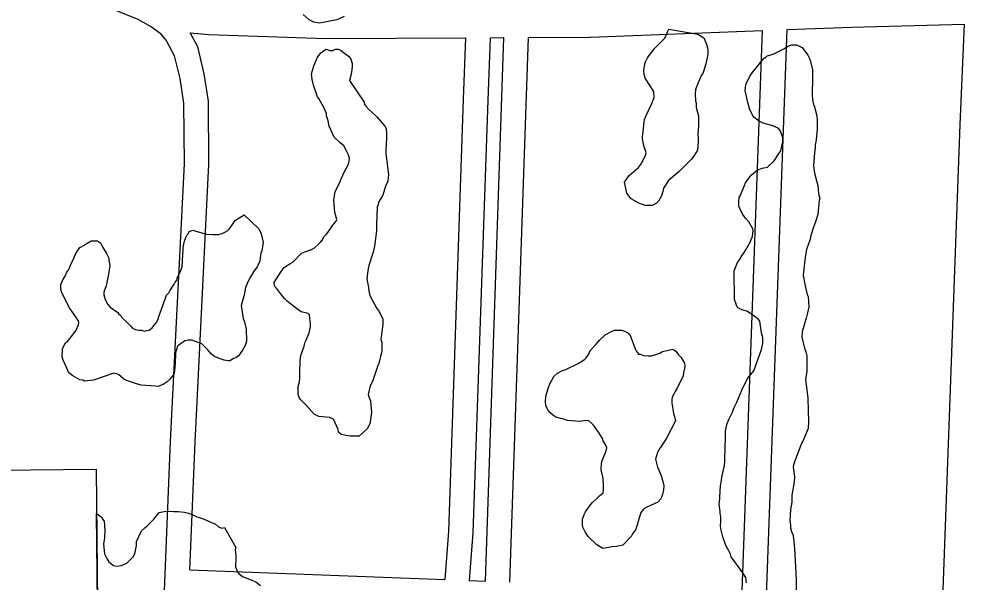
# Model space of a CAD drawing. Extents: x 3677843 to 3715951, y 511991 to 537744.
# Drawn here: x 3700134 to 3701289, y 520951 to 521638 of the extents above; entities that cross this region are included whole.
import ezdxf

# ---------------------------------------------------------------- set-up
doc = ezdxf.new("R2010")
doc.units = 0
for name, color, linetype in [('V-ANNO-SYMB', 7, 'Continuous'), ('V-ROAD-CNTR', 7, 'Continuous'), ('V-SITE-VEGE', 7, 'Continuous')]:
    doc.layers.add(name, color=color, linetype=linetype)

msp = doc.modelspace()

# ---------------------------------------------------------------- linework, layer by layer
at = {"layer": 'V-ANNO-SYMB'}
msp.add_lwpolyline([(3687883.4, 520947), (3700228.3, 521088.8), (3700261.6, 518197.4), (3687916.7, 518055.5)], close=True, dxfattribs=at)
at = {"layer": 'V-ROAD-CNTR'}
for points in [[(3700297.7, 520585.2), (3700297.7, 520585.2), (3700319.3, 521123.1), (3700336.2, 521461.6), (3700335.7, 521535.6), (3700331.1, 521565.7), (3700324.3, 521593.5), (3700314, 521612.4), (3700308.2, 521619.2), (3700295.6, 521628.9), (3700279.6, 521637.7), (3700231.2, 521657.1), (3700202, 521673), (3700170.7, 521688.6), (3700132, 521704.3), (3700092.1, 521723.2), (3700062.3, 521739.9), (3700032.4, 521759.5), (3699970.2, 521794.7)], [(3700832, 521616.1), (3701042.6, 521624.3)], [(3700993.8, 519542.9), (3701018.4, 520262.6), (3701039.7, 520722.3), (3701072.6, 521625.4)], [(3701017.6, 520939.9), (3701042.6, 521624.3)], [(3701072.6, 521625.4), (3701151.7, 521628.5), (3701288.9, 521631.9)], [(3701288.9, 521631.9), (3701283.8, 521509.4), (3701263.1, 520952.3), (3701235.8, 520233.9)], [(3700343, 520966.1), (3700349.3, 521121.8), (3700366.2, 521461), (3700365.7, 521538), (3700360.5, 521571.5), (3700352.5, 521604.4), (3700343.2, 521621.5)], [(3700343.2, 521621.5), (3700366.1, 521619.4), (3700509.2, 521614.6), (3700679.6, 521615.4)], [(3700679.6, 521615.4), (3700676.8, 521540.5), (3700658.8, 521012.8), (3700654.3, 520954)], [(3700709.7, 521615.5), (3700706.8, 521539.4), (3700688.7, 521011.1), (3700684.3, 520952.9)], [(3700726.1, 521615.6), (3700703.6, 520952.1)], [(3700709.7, 521615.5), (3700726.1, 521615.6)], [(3700756.2, 521615.7), (3700733.6, 520950.9)], [(3700756.2, 521615.7), (3700831.5, 521616.1)], [(3700343, 520966.1), (3700654.3, 520954)], [(3700684.3, 520952.9), (3700703.6, 520952.1)]]:
    msp.add_lwpolyline(points, dxfattribs=at)
at = {"layer": 'V-SITE-VEGE'}
for p, q in [((3700230.3, 520915.2), (3700229, 521034.1)), ((3700229, 521034.1), (3700230.7, 521033.3)), ((3700298.9, 521027.8), (3700305.4, 521036)), ((3700305.4, 521036), (3700311.4, 521037.1)), ((3700311.4, 521037.1), (3700318.4, 521037.7)), ((3700318.4, 521037.7), (3700322.8, 521037.2)), ((3700322.8, 521037.2), (3700328.8, 521037.2)), ((3700328.8, 521037.2), (3700332.1, 521036.7)), ((3700332.1, 521036.7), (3700336.4, 521036.2)), ((3700336.4, 521036.2), (3700341.4, 521035.1)), ((3700341.4, 521035.1), (3700345.7, 521033.5)), ((3700230.7, 521033.3), (3700235, 521030.1)), ((3700235, 521030.1), (3700236.7, 521027.3)), ((3700236.7, 521027.3), (3700238.3, 521025.2)), ((3700238.3, 521025.2), (3700239, 521014.3)), ((3700291.3, 521020.1), (3700298.9, 521027.8)), ((3700345.7, 521033.5), (3700349, 521031.9)), ((3700349, 521031.9), (3700352.9, 521030.3)), ((3700352.9, 521030.3), (3700360.5, 521027.6)), ((3700360.5, 521027.6), (3700366.5, 521024.9)), ((3700366.5, 521024.9), (3700374.2, 521021.7)), ((3700239, 521014.3), (3700238.5, 521005)), ((3700277.8, 521000.3), (3700283.7, 521013.5)), ((3700283.7, 521013.5), (3700288, 521017.3)), ((3700288, 521017.3), (3700291.3, 521020.1)), ((3700374.2, 521021.7), (3700378, 521018.5)), ((3700378, 521018.5), (3700381.8, 521016.8)), ((3700381.8, 521016.8), (3700385.1, 521017.4)), ((3700385.1, 521017.4), (3700398.9, 520993)), ((3700238.5, 521005), (3700237.4, 520997.3)), ((3700277.8, 520995.4), (3700277.8, 521000.3)), ((3700237.4, 520997.3), (3700238.6, 520985.4)), ((3700275.7, 520985.6), (3700277.8, 520995.4)), ((3700398.9, 520993), (3700398.4, 520990.8)), ((3700398.4, 520990.8), (3700399, 520982.6)), ((3700238.6, 520985.4), (3700241.4, 520979.9)), ((3700241.4, 520979.9), (3700244.1, 520975.6)), ((3700266, 520974.1), (3700273.5, 520981.8)), ((3700273.5, 520981.8), (3700275.7, 520985.6)), ((3700399, 520976.6), (3700398.5, 520973.9)), ((3700399, 520982.6), (3700399, 520976.6)), ((3700244.1, 520975.6), (3700249.6, 520971.2)), ((3700249.6, 520971.2), (3700252.9, 520970.2)), ((3700252.9, 520970.2), (3700258.9, 520971.3)), ((3700258.9, 520971.3), (3700262.1, 520972.4)), ((3700262.1, 520972.4), (3700266, 520974.1)), ((3700398.5, 520973.9), (3700398.5, 520969.5)), ((3700398.5, 520969.5), (3700401.3, 520963.5)), ((3700401.3, 520963.5), (3700402.9, 520961.3)), ((3700402.9, 520961.3), (3700407.3, 520957.6)), ((3700407.3, 520957.6), (3700417.7, 520953.8)), ((3700417.7, 520953.8), (3700421.5, 520952.2)), ((3700421.5, 520952.2), (3700423.7, 520951.1)), ((3700423.7, 520951.1), (3700429.2, 520946.8))]:
    msp.add_line(p, q, dxfattribs=at)
for points in [[(3700531.6, 521641.3), (3700522.3, 521637.4), (3700501.1, 521633.4), (3700494.5, 521634.5), (3700488.5, 521637.2), (3700481.4, 521643.7)], [(3700502.8, 521366.2), (3700504.4, 521368.4), (3700507.1, 521372.7), (3700509.8, 521375.5), (3700511.5, 521377.7), (3700517.4, 521386.5), (3700521.7, 521391.4), (3700522.3, 521393.6), (3700520, 521402.3), (3700518.8, 521417), (3700520.4, 521427.9), (3700525.8, 521437.8), (3700527.9, 521443.2), (3700531.7, 521452), (3700536.6, 521461.3), (3700537.6, 521464.6), (3700538.1, 521468.4), (3700536.5, 521473.3), (3700534.8, 521476.6), (3700531, 521483.6), (3700526, 521487.4), (3700519.4, 521493.9), (3700513.3, 521507.5), (3700511.7, 521514), (3700510, 521520), (3700510, 521522.8), (3700506.6, 521530.4), (3700500.6, 521541.2), (3700498.9, 521543.4), (3700493.9, 521557.6), (3700492.2, 521564.6), (3700491.6, 521571.2), (3700492.7, 521575.6), (3700494.3, 521581), (3700497.5, 521588.7), (3700498.6, 521590.9), (3700502.9, 521596.9), (3700506.2, 521599.6), (3700509.5, 521601.3), (3700513.8, 521599.7), (3700517.6, 521599.7), (3700520.9, 521601.4), (3700524.2, 521601.4), (3700526.9, 521600.3), (3700530.7, 521597.6), (3700536.8, 521592.8), (3700539.5, 521589.5), (3700541.2, 521584.1), (3700541.2, 521580.8), (3700540.7, 521576.4), (3700540.2, 521573.7), (3700539.7, 521569.3), (3700538.1, 521563.3)], [(3701022.1, 521356.5), (3701027.5, 521365.8), (3701028.6, 521369.1), (3701030.2, 521372.9), (3701031.3, 521380), (3701030.7, 521382.2), (3701025.7, 521390.9), (3701022.4, 521394.7), (3701018, 521400.1), (3701013.6, 521409.9), (3701013.6, 521414.3), (3701014.1, 521420.3), (3701015.2, 521422.5), (3701020.5, 521435), (3701021.6, 521438.3), (3701023.8, 521441.1), (3701028.6, 521447.6), (3701036.2, 521453.7), (3701042.2, 521456.4), (3701048.7, 521457.6), (3701056.9, 521465.3), (3701062.3, 521473.5), (3701065, 521477.3), (3701067.6, 521488.2), (3701067.6, 521493.7), (3701064.3, 521502.4), (3701061.5, 521505.1), (3701055, 521507.8), (3701043.5, 521511), (3701038.6, 521513.7), (3701032, 521518.6), (3701030.9, 521520.7), (3701027, 521527.3), (3701024.8, 521536.5), (3701021.4, 521551.2), (3701022.4, 521558.3), (3701027.3, 521569.3), (3701031.6, 521574.7), (3701033.8, 521576.9), (3701041.9, 521587.3), (3701044.6, 521590.6), (3701046.8, 521591.7), (3701048.4, 521593.4), (3701052.8, 521594.5), (3701056.6, 521595.6), (3701069.6, 521602.3), (3701073.4, 521605), (3701078.3, 521606.7), (3701083.8, 521606.7), (3701087, 521605.6), (3701090.9, 521603.5), (3701098, 521594.3), (3701100.2, 521589.4), (3701103.6, 521576.8), (3701103.7, 521566.5), (3701103.3, 521545.8), (3701103.8, 521539.8), (3701105, 521533.8), (3701106.1, 521531), (3701108.9, 521520.2), (3701109.5, 521515.3), (3701109.5, 521503.8), (3701108, 521490.7), (3701106.9, 521484.1), (3701107, 521480.9), (3701105.9, 521474.9), (3701105.4, 521464.5), (3701104.9, 521459), (3701106.1, 521450.3), (3701110, 521435.1), (3701111.1, 521425.3), (3701112.8, 521419.3), (3701111.7, 521417.1), (3701110.2, 521399.6), (3701107.5, 521390.9), (3701104.9, 521384.3), (3701101.7, 521373.9), (3701100.6, 521369.6), (3701096.3, 521357), (3701094.7, 521347.7), (3701092.7, 521329.1)], [(3700538.1, 521563.3), (3700555.7, 521536.7), (3700556.3, 521534), (3700558.5, 521531.3), (3700561.8, 521527.5), (3700569.4, 521521), (3700571.6, 521518.3), (3700581, 521507.4), (3700582.6, 521504.7), (3700583.2, 521497.6), (3700583.2, 521495.4), (3700582.8, 521484), (3700582.2, 521480.1), (3700582.3, 521473.6), (3700582.9, 521470.9), (3700585.7, 521448.5), (3700584.7, 521440.3), (3700582.5, 521434.9), (3700578.3, 521422.3), (3700576.1, 521419), (3700573.4, 521414.6), (3700572.9, 521411.4), (3700571.8, 521408.6), (3700570.9, 521387.9), (3700570.9, 521379.7), (3700568.3, 521361.1), (3700566.7, 521353.5), (3700561.4, 521337.6), (3700560.3, 521331.1), (3700559.3, 521321.3), (3700561, 521310.4), (3700561.6, 521306), (3700562.7, 521300.6), (3700568.8, 521289.2), (3700571.5, 521284.8), (3700573.2, 521282.6), (3700578.7, 521272.3), (3700578.7, 521265.8), (3700576.1, 521247.2), (3700577.3, 521243.4), (3700577.3, 521232.5), (3700575.7, 521226.5), (3700573.6, 521217.7), (3700572.5, 521215.5), (3700566.1, 521195.9), (3700563.4, 521190.4), (3700560.8, 521180), (3700561.9, 521176.2), (3700563.5, 521171.9), (3700564.7, 521158.2), (3700563.7, 521148.9), (3700562.6, 521144.6), (3700559.9, 521138.6), (3700549.6, 521129.2), (3700538.7, 521129.1), (3700533.8, 521129.7), (3700527.8, 521131.3), (3700524.5, 521134), (3700524, 521137.2), (3700518.4, 521149.7), (3700513.5, 521151.9), (3700500.4, 521152.9), (3700494.9, 521156.1), (3700485, 521167), (3700478.4, 521173.5), (3700476.8, 521175.6), (3700475.1, 521180), (3700475.1, 521189.8), (3700476.7, 521195.3), (3700477.2, 521200.2), (3700477.1, 521205.6), (3700477.6, 521221.5), (3700478.6, 521227.5), (3700482.4, 521239), (3700483.4, 521242.8), (3700485.1, 521246.1), (3700488.8, 521255.4), (3700490.4, 521262.5), (3700490.4, 521265.7), (3700489.2, 521277.2), (3700487.6, 521278.8), (3700478.8, 521280.9), (3700475, 521283.6), (3700467.9, 521289), (3700461.8, 521293.9), (3700458.5, 521297.2), (3700453.6, 521303.1), (3700448.6, 521309.6), (3700446.4, 521312.3), (3700445.9, 521316.7), (3700454.5, 521329.9), (3700458.3, 521334.8), (3700463.2, 521338.1), (3700466.4, 521340.3), (3700469.2, 521342), (3700479.5, 521352.4), (3700483.3, 521354), (3700491.4, 521356.8), (3700495.2, 521359), (3700499.6, 521362.9), (3700502.8, 521366.2)], [(3700240.5, 521353), (3700243.9, 521346.5), (3700243.9, 521343.7), (3700245, 521337.2), (3700243.4, 521326.8), (3700242.4, 521320.8), (3700241.9, 521318.6), (3700240.8, 521312.6), (3700238.7, 521307.2), (3700237.6, 521305), (3700237.6, 521301.7), (3700239.3, 521295.7), (3700242.6, 521289.7), (3700245.4, 521286.5), (3700254.7, 521280), (3700256.3, 521277.8), (3700258.5, 521276.2), (3700259.6, 521274), (3700266.7, 521267.5), (3700270.6, 521263.2), (3700272.8, 521261), (3700276.6, 521259.4), (3700280.4, 521258.4), (3700283.7, 521258.4), (3700287.5, 521257.3), (3700290.3, 521257.9), (3700293, 521258.4), (3700296.8, 521261.2), (3700299.5, 521265), (3700302.2, 521267.8), (3700303.8, 521270.5), (3700305.4, 521276.5), (3700308.1, 521284.2), (3700313.4, 521298.9), (3700314.5, 521301.1), (3700317.2, 521303.9), (3700318.3, 521306.6), (3700323.7, 521314.8), (3700324.8, 521317), (3700326.9, 521319.7), (3700327.5, 521321.9), (3700331.8, 521331.2), (3700333.4, 521335.6), (3700334.4, 521350.3), (3700334.9, 521355.8), (3700334.9, 521359.1), (3700335.4, 521363.4), (3700336.5, 521367.3), (3700338.1, 521371.6), (3700339.7, 521374.9), (3700341.3, 521376.6), (3700341.8, 521378.7), (3700344, 521379.9), (3700346.7, 521380.4), (3700350, 521379.3), (3700357.7, 521377.2), (3700360.9, 521376.1), (3700363.7, 521375.6), (3700370.8, 521375.1), (3700378.4, 521375.2), (3700382.2, 521376.3), (3700386.6, 521378.5), (3700389.3, 521380.2), (3700390.9, 521381.8), (3700398.5, 521392.8), (3700409.3, 521399.4), (3700426.9, 521382.6), (3700428.5, 521379.9), (3700430.2, 521376.1), (3700432.5, 521365.7), (3700430.9, 521355.3), (3700429.8, 521352.6), (3700428.2, 521343.3), (3700427.7, 521341.1), (3700425, 521335.7), (3700420.7, 521329.6), (3700416.9, 521323.6), (3700414.2, 521318.1), (3700411, 521310.5), (3700409.9, 521306.1), (3700409.4, 521301.2), (3700407.8, 521295.7), (3700406.8, 521293), (3700405.7, 521288.6), (3700408, 521272.8), (3700409.6, 521268.5), (3700411.9, 521259.8), (3700412, 521245), (3700410.4, 521239.6), (3700407.1, 521234.1), (3700402.3, 521227), (3700399, 521224.8), (3700396.3, 521223.7), (3700392, 521220.9), (3700389.8, 521220.9), (3700384.9, 521221.9), (3700381.6, 521223), (3700379.4, 521223.5), (3700371.7, 521227.3), (3700369, 521229.5), (3700364.6, 521234.9)], [(3700364.6, 521234.9), (3700357.5, 521241.9), (3700345.4, 521246.2), (3700341.1, 521246.2), (3700336.7, 521245.6), (3700328, 521239), (3700326.4, 521234.7), (3700325.4, 521230.8), (3700325.4, 521228.1), (3700324.4, 521212.3), (3700323.9, 521206.3), (3700322.8, 521204.1), (3700317.9, 521198.1), (3700315.2, 521195.3), (3700310.3, 521192), (3700307.1, 521190.9), (3700304.3, 521189.8), (3700301.1, 521190.3), (3700283.6, 521191.3), (3700276.5, 521193.4), (3700271.6, 521195), (3700265.6, 521197.2), (3700262.3, 521198.8), (3700255.7, 521204.2), (3700250.2, 521205.8), (3700225.2, 521197.4), (3700214.3, 521196.3), (3700212.1, 521197.4), (3700208.3, 521197.9), (3700200.1, 521202.7), (3700195.2, 521206.5), (3700192.4, 521212), (3700188, 521221.7), (3700186.8, 521226.1), (3700187.3, 521235.4), (3700188.4, 521238.7), (3700191.1, 521243), (3700193.3, 521244.7), (3700202.5, 521256.2), (3700204.1, 521258.4), (3700206.8, 521265), (3700207.3, 521267.7), (3700206.7, 521269.9), (3700202.3, 521276.4), (3700195.7, 521285.6), (3700186.3, 521304.1), (3700185.2, 521308.4), (3700185.2, 521314.4), (3700187.9, 521319.9), (3700190.6, 521324.3), (3700192.7, 521329.2), (3700194.3, 521331.4), (3700195.9, 521334.7), (3700197.6, 521338.5), (3700201.3, 521346.2), (3700202.9, 521350.6), (3700205.6, 521355.5), (3700208.3, 521359.3), (3700213.8, 521362.1), (3700217.6, 521364.8), (3700222.5, 521367.6), (3700230.1, 521367.6), (3700232.3, 521366), (3700234.5, 521363.9), (3700236.7, 521359.5), (3700240.5, 521353)], [(3701023.2, 520950.2), (3701022, 520956.7), (3701018.7, 520962.1), (3701004.4, 520981.7), (3701003.3, 520984.9), (3701001.1, 520989.8), (3700997.8, 520995.8), (3700993.9, 521006.1), (3700992.2, 521014.3), (3700991.1, 521019.2), (3700991.6, 521025.8), (3700991.6, 521030.1), (3700991, 521035), (3700991, 521037.2), (3700989.8, 521045.9), (3700990.3, 521053), (3700990.3, 521055.2), (3700991.3, 521068.3), (3700992.4, 521074.9), (3700992.9, 521079.2), (3700996.1, 521093.4), (3700996.6, 521098.9), (3700997, 521117.4), (3700997.5, 521125.1), (3700997.4, 521134.9), (3700997.9, 521137.6), (3700999.5, 521144.7), (3701001.7, 521150.2), (3701006, 521158.4), (3701007.6, 521163.3), (3701011.4, 521170.4), (3701017.3, 521185.2), (3701024.3, 521199.4), (3701031.8, 521208.7), (3701041.5, 521235), (3701043.1, 521242.1), (3701043, 521249.7), (3701041.3, 521255.2), (3701040.8, 521257.9), (3701040.2, 521263.9), (3701039.1, 521269.3), (3701037.4, 521272.1), (3701034.7, 521273.7), (3701031.9, 521275.8), (3701024.3, 521281.2), (3701017.7, 521283.4), (3701015, 521284.5), (3701012.2, 521286.1), (3701010.6, 521288.8), (3701008.4, 521295.9), (3701008.1, 521330.8), (3701011.9, 521341.2), (3701014.6, 521344.5), (3701017.3, 521349.4), (3701019.4, 521352.1), (3701022.1, 521356.5)], [(3701092.7, 521329.1), (3701092.2, 521325.3), (3701095, 521310.6), (3701097.2, 521301.9), (3701098.3, 521299.7), (3701099, 521286.6), (3701097.4, 521279.5), (3701095.8, 521273), (3701091, 521256.6), (3701090.5, 521250), (3701093.8, 521236.4), (3701095.5, 521232.1), (3701096.6, 521227.2), (3701096.7, 521208.1), (3701095.2, 521198.8), (3701098.1, 521175.4), (3701098.2, 521160.1), (3701098.8, 521146.5), (3701098.3, 521138.3), (3701092.9, 521125.7), (3701089.2, 521118), (3701082.7, 521101.1), (3701080.6, 521094), (3701080.1, 521091.3), (3701081.8, 521079.3), (3701081.3, 521073.3), (3701078.6, 521056.9), (3701078.2, 521048.7), (3701076.6, 521039.4), (3701076.1, 521026.3), (3701076.7, 521020.3), (3701076.7, 521017), (3701077.9, 521012.7), (3701079.5, 521008.9), (3701080.6, 521004.5), (3701081.8, 520991.4), (3701083.1, 520962.5), (3701083.7, 520952.2), (3701083.9, 520929.8)], [(3700798.4, 521209.4), (3700802.2, 521210.5), (3700817.4, 521217.7), (3700825, 521222.7), (3700826.6, 521224.3), (3700829.4, 521228.1), (3700832, 521233.6), (3700839.6, 521241.8), (3700843.4, 521246.2), (3700850.5, 521252.8), (3700858.1, 521256.7), (3700861.9, 521258.4), (3700870.1, 521258.4), (3700873.9, 521257.3), (3700877.7, 521255.7), (3700880.5, 521253)], [(3700880.5, 521253), (3700887.1, 521235.6), (3700888.2, 521233.4), (3700891, 521229.1), (3700893.2, 521229.1), (3700897, 521227.5), (3700903, 521227), (3700906.8, 521227), (3700913.3, 521229.2), (3700917.1, 521230.4), (3700920.4, 521232.6), (3700932.9, 521235.4), (3700936.8, 521232.7), (3700940.1, 521228.3), (3700942.8, 521225.6), (3700946.7, 521219.1), (3700947.8, 521215.8), (3700947.8, 521213.7), (3700946.2, 521206.5), (3700945.7, 521202.7), (3700944.1, 521198.9), (3700942.5, 521196.2), (3700938.7, 521188.5), (3700936, 521183.6), (3700934.4, 521180.3), (3700932.2, 521176.5), (3700931.7, 521173.7), (3700931.7, 521169.9), (3700934, 521156.8), (3700935.1, 521153), (3700936.2, 521147.6), (3700924.9, 521125.7), (3700917.4, 521114.7), (3700914.1, 521109.3), (3700912, 521101.1), (3700914.2, 521091.3), (3700918.7, 521080.9), (3700920.9, 521073.8), (3700922, 521068.4), (3700921.5, 521063.5), (3700920.5, 521058), (3700918.3, 521052.6), (3700914.5, 521048.7), (3700900.4, 521042.1), (3700897.7, 521040.4), (3700893.9, 521036), (3700889.6, 521020.7), (3700887.5, 521014.7), (3700883.7, 521009.8), (3700882.1, 521006.5), (3700871.8, 520996.1), (3700864.2, 520994.4), (3700858.7, 520993.8), (3700847.3, 520992.1), (3700843.4, 520994.2), (3700840.1, 520996.4), (3700829.7, 521006.7), (3700826.4, 521011.6), (3700823.1, 521018.1), (3700822.5, 521020.8), (3700822.5, 521027.9), (3700824.6, 521033.4), (3700826.2, 521036.7), (3700832.2, 521044.9), (3700834.9, 521048.2), (3700840.3, 521053.1), (3700843.6, 521056.4), (3700847.9, 521059.7), (3700848.4, 521063), (3700848.4, 521070.6), (3700847.8, 521075), (3700847.8, 521077.7), (3700845.5, 521088.1), (3700846, 521096.3), (3700847.1, 521100.1), (3700851.4, 521111), (3700852.5, 521114.8), (3700850.8, 521118.7), (3700848, 521123.5), (3700846.9, 521126.3), (3700843.1, 521132.8), (3700836.5, 521142), (3700834.8, 521143.6), (3700829.9, 521148), (3700824.4, 521147.9), (3700819.5, 521146.8), (3700804.2, 521148.3), (3700799.3, 521149.9), (3700790, 521152.1), (3700787.8, 521153.7), (3700782.9, 521158), (3700780.2, 521161.3), (3700777.9, 521166.7), (3700777.4, 521171.1), (3700777.9, 521177.6), (3700778.9, 521182), (3700781.1, 521188.6), (3700782.7, 521192.9), (3700787.5, 521201.7), (3700791.9, 521206.1), (3700798.4, 521209.4)]]:
    msp.add_lwpolyline(points, dxfattribs=at)
msp.add_lwpolyline([(3700928.2, 521625.9), (3700963.7, 521619.6), (3700970.8, 521615.2), (3700974.1, 521607.6), (3700975.8, 521601.6), (3700975.8, 521595.1), (3700973.2, 521583.6), (3700970.5, 521574.3), (3700969.5, 521571.6), (3700967.8, 521569.4), (3700961.4, 521554.1), (3700960.9, 521551.9), (3700960.3, 521547), (3700960.9, 521538.3), (3700961.5, 521535.5), (3700961.5, 521531.2), (3700962.1, 521528.5), (3700964.3, 521520.3), (3700964.4, 521507.8), (3700963.4, 521497.4), (3700964, 521493), (3700964, 521488.7), (3700963, 521478.3), (3700959.2, 521471.7), (3700956, 521467.3), (3700940.8, 521452), (3700935.4, 521447.6), (3700927.8, 521441), (3700921.8, 521431.7), (3700921.3, 521429.5), (3700919.2, 521422.4), (3700915.4, 521415.8), (3700913.2, 521413.6), (3700907.8, 521410.8), (3700899.1, 521410.8), (3700895.8, 521411.8), (3700891.4, 521413.5), (3700882.1, 521418.8), (3700876.6, 521425.9), (3700873.8, 521439), (3700879.7, 521447.2), (3700891.1, 521457.1), (3700894.9, 521462), (3700899.7, 521471.9), (3700900.3, 521475.1), (3700899.7, 521477.9), (3700898, 521481.7), (3700895.8, 521492), (3700895.8, 521494.8), (3700896.3, 521497.5), (3700897.8, 521512.2), (3700898.4, 521515.5), (3700900.5, 521520.4), (3700907.5, 521535.2), (3700910.2, 521542.3), (3700909.6, 521549.9), (3700904.6, 521558.1), (3700899.1, 521566.2), (3700898, 521570.6), (3700897.4, 521574.9), (3700898.5, 521581.5), (3700899.5, 521585.9), (3700902.2, 521590.8), (3700910.3, 521601.8), (3700923.3, 521614.9), (3700926.6, 521622.6)], close=True, dxfattribs=at)

doc.saveas('drawing.dxf')
